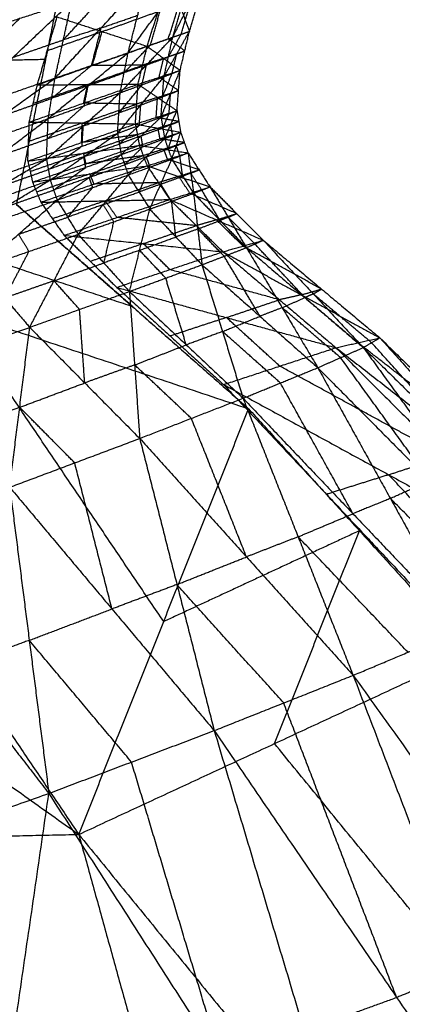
# Model space of a CAD drawing. Header units: millimetres. Extents: x -106 to 110, y -96 to 120.
# Tile 961 of 1020: x 102.13 to 103.32, y 42.53 to 45.59. Entities that reach past the tile are written whole.
import ezdxf

# ---------------------------------------------------------------- set-up
doc = ezdxf.new("R2010")
doc.units = ezdxf.units.MM
doc.header["$MEASUREMENT"] = 0
doc.layers.add('Default', color=7, linetype='Continuous', true_color=0x000000)

msp = doc.modelspace()

# ---------------------------------------------------------------- linework, layer by layer
at = {"layer": 'Default'}
for points in [[(100.1137, 44.9788, 11.5435), (101.2519, 45.938, 11.5239), (102.3901, 46.8972, 11.5043)], [(101.345, 45.0005, 12.2431), (101.8675, 45.9488, 11.8737), (102.3901, 46.8972, 11.5043)], [(101.8249, 45.4596, 12.1498), (102.0862, 45.9338, 11.9651), (102.3475, 46.408, 11.7804)], [(101.972, 45.5438, 13.6211), (102.1693, 45.8456, 13.4813), (102.3667, 46.1474, 13.3415)], [(101.345, 45.0005, 12.2431), (101.8249, 45.4596, 12.1498), (102.3049, 45.9187, 12.0566)], [(102.1232, 45.0161, 12.692), (102.2141, 45.4674, 12.3743), (102.3049, 45.9187, 12.0566)], [(102.6093, 45.537, 13.2148), (102.6693, 45.6578, 13.057), (102.7294, 45.7786, 12.8991)], [(102.661, 45.555, 13.0363), (102.6952, 45.6668, 12.9677), (102.7294, 45.7786, 12.8991)], [(102.4701, 45.4886, 13.3899), (102.5723, 45.6269, 13.2429), (102.6745, 45.7652, 13.0959)], [(102.6093, 45.537, 13.2148), (102.6419, 45.6511, 13.1554), (102.6745, 45.7652, 13.0959)], [(102.2426, 45.4097, 13.5476), (102.3862, 45.5657, 13.4199), (102.5298, 45.7216, 13.2921)], [(102.4701, 45.4886, 13.3899), (102.5, 45.6051, 13.341), (102.5298, 45.7216, 13.2921)], [(102.5295, 45.5087, 12.7098), (102.5635, 45.6168, 12.6287), (102.5976, 45.725, 12.5475)], [(102.5976, 45.725, 12.5475), (102.6293, 45.64, 12.7919), (102.661, 45.555, 13.0363)], [(102.2686, 45.5286, 13.5102), (102.3404, 45.6066, 13.4463), (102.4122, 45.6846, 13.3824)], [(102.6351, 45.546, 13.1256), (102.6522, 45.6019, 13.0913), (102.6693, 45.6578, 13.057)], [(101.9298, 45.3017, 13.673), (102.1122, 45.4746, 13.5729), (102.2946, 45.6475, 13.4727)], [(101.972, 45.5438, 13.6211), (102.1333, 45.5956, 13.5469), (102.2946, 45.6475, 13.4727)], [(102.2426, 45.4097, 13.5476), (102.2686, 45.5286, 13.5102), (102.2946, 45.6475, 13.4727)], [(102.5397, 45.5128, 13.3024), (102.556, 45.5699, 13.2726), (102.5723, 45.6269, 13.2429)], [(102.5952, 45.5318, 12.8731), (102.6123, 45.5859, 12.8325), (102.6293, 45.64, 12.7919)], [(101.9509, 45.4227, 13.6471), (102.0421, 45.5092, 13.597), (102.1333, 45.5956, 13.5469)], [(102.1875, 45.3887, 12.4449), (102.2184, 45.4944, 12.3578), (102.2493, 45.6, 12.2707)], [(102.2493, 45.6, 12.2707), (102.3894, 45.5544, 12.4903), (102.5295, 45.5087, 12.7098)], [(102.3862, 45.5657, 13.4199), (102.4431, 45.5854, 13.3804), (102.5, 45.6051, 13.341)], [(102.3894, 45.5544, 12.4903), (102.4765, 45.5856, 12.5595), (102.5635, 45.6168, 12.6287)], [(102.3862, 45.5657, 13.4199), (102.3274, 45.5472, 13.465), (102.2686, 45.5286, 13.5102)], [(102.3564, 45.4492, 13.4688), (102.3713, 45.5074, 13.4443), (102.3862, 45.5657, 13.4199)], [(102.3894, 45.5544, 12.4903), (102.3039, 45.5244, 12.424), (102.2184, 45.4944, 12.3578)], [(102.3585, 45.4487, 12.5774), (102.3739, 45.5015, 12.5338), (102.3894, 45.5544, 12.4903)], [(102.4451, 45.364, 13.4393), (102.5272, 45.4505, 13.3271), (102.6093, 45.537, 13.2148)], [(102.4701, 45.4886, 13.3899), (102.5397, 45.5128, 13.3024), (102.6093, 45.537, 13.2148)], [(102.5295, 45.5087, 12.7098), (102.5952, 45.5318, 12.8731), (102.661, 45.555, 13.0363)], [(102.5817, 45.4141, 13.2743), (102.6214, 45.4846, 13.1553), (102.661, 45.555, 13.0363)], [(102.5817, 45.4141, 13.2743), (102.5955, 45.4756, 13.2446), (102.6093, 45.537, 13.2148)], [(102.5955, 45.4756, 13.2446), (102.6153, 45.5108, 13.1851), (102.6351, 45.546, 13.1256)], [(102.6093, 45.537, 13.2148), (102.6351, 45.546, 13.1256), (102.661, 45.555, 13.0363)], [(102.632, 45.4339, 13.1042), (102.6465, 45.4944, 13.0703), (102.661, 45.555, 13.0363)], [(102.1122, 45.4746, 13.5729), (102.1904, 45.5016, 13.5415), (102.2686, 45.5286, 13.5102)], [(102.1875, 45.3887, 12.4449), (102.3585, 45.4487, 12.5774), (102.5295, 45.5087, 12.7098)], [(102.4576, 45.4263, 13.4146), (102.4987, 45.4696, 13.3585), (102.5397, 45.5128, 13.3024)], [(102.501, 45.3906, 12.7889), (102.5152, 45.4497, 12.7493), (102.5295, 45.5087, 12.7098)], [(102.5295, 45.5087, 12.7098), (102.5807, 45.4713, 12.907), (102.632, 45.4339, 13.1042)], [(102.6465, 45.4944, 13.0703), (102.6209, 45.5131, 12.9717), (102.5952, 45.5318, 12.8731)], [(102.2213, 45.2836, 13.586), (102.3457, 45.3861, 13.488), (102.4701, 45.4886, 13.3899)], [(102.2426, 45.4097, 13.5476), (102.3564, 45.4492, 13.4688), (102.4701, 45.4886, 13.3899)], [(102.4451, 45.364, 13.4393), (102.4576, 45.4263, 13.4146), (102.4701, 45.4886, 13.3899)], [(102.5807, 45.4713, 12.907), (102.548, 45.4605, 12.8282), (102.5152, 45.4497, 12.7493)], [(102.5272, 45.4505, 13.3271), (102.5613, 45.463, 13.2858), (102.5955, 45.4756, 13.2446)], [(102.5665, 45.4123, 12.9465), (102.5736, 45.4418, 12.9268), (102.5807, 45.4713, 12.907)], [(102.5807, 45.4713, 12.907), (102.6136, 45.4828, 12.9886), (102.6465, 45.4944, 13.0703)], [(102.6214, 45.4846, 13.1553), (102.6084, 45.4801, 13.1999), (102.5955, 45.4756, 13.2446)], [(102.6069, 45.424, 13.1892), (102.6141, 45.4543, 13.1723), (102.6214, 45.4846, 13.1553)], [(102.6214, 45.4846, 13.1553), (102.6339, 45.4895, 13.1128), (102.6465, 45.4944, 13.0703)], [(102.2141, 45.4674, 12.3743), (102.0195, 45.4635, 12.2621), (101.8249, 45.4596, 12.1498)], [(102.232, 45.3466, 13.5668), (102.2942, 45.3979, 13.5178), (102.3564, 45.4492, 13.4688)], [(102.3442, 45.3897, 12.6169), (102.4297, 45.4197, 12.6831), (102.5152, 45.4497, 12.7493)], [(102.5152, 45.4497, 12.7493), (102.4368, 45.4492, 12.6633), (102.3585, 45.4487, 12.5774)], [(102.5272, 45.4505, 13.3271), (102.4924, 45.4384, 13.3708), (102.4576, 45.4263, 13.4146)], [(102.5134, 45.3891, 13.3568), (102.5203, 45.4198, 13.3419), (102.5272, 45.4505, 13.3271)], [(101.9133, 45.1742, 13.7002), (102.078, 45.292, 13.6239), (102.2426, 45.4097, 13.5476)], [(101.9298, 45.3017, 13.673), (102.0862, 45.3557, 13.6103), (102.2426, 45.4097, 13.5476)], [(102.2213, 45.2836, 13.586), (102.232, 45.3466, 13.5668), (102.2426, 45.4097, 13.5476)], [(102.3457, 45.3861, 13.488), (102.4017, 45.4062, 13.4513), (102.4576, 45.4263, 13.4146)], [(102.4374, 45.2379, 13.4787), (102.5095, 45.326, 13.3765), (102.5817, 45.4141, 13.2743)], [(102.4451, 45.364, 13.4393), (102.5134, 45.3891, 13.3568), (102.5817, 45.4141, 13.2743)], [(102.501, 45.3906, 12.7889), (102.5665, 45.4123, 12.9465), (102.632, 45.4339, 13.1042)], [(102.6271, 45.3711, 13.1303), (102.5968, 45.3917, 13.0384), (102.5665, 45.4123, 12.9465)], [(102.5725, 45.2881, 13.3208), (102.6022, 45.361, 13.2125), (102.632, 45.4339, 13.1042)], [(102.5725, 45.2881, 13.3208), (102.5771, 45.3511, 13.2975), (102.5817, 45.4141, 13.2743)], [(102.5771, 45.3511, 13.2975), (102.592, 45.3876, 13.2434), (102.6069, 45.424, 13.1892)], [(102.5817, 45.4141, 13.2743), (102.6069, 45.424, 13.1892), (102.632, 45.4339, 13.1042)], [(102.6223, 45.3083, 13.1563), (102.6271, 45.3711, 13.1303), (102.632, 45.4339, 13.1042)], [(102.1625, 45.2731, 12.5285), (102.3317, 45.3319, 12.6587), (102.501, 45.3906, 12.7889)], [(102.1625, 45.2731, 12.5285), (102.175, 45.3309, 12.4867), (102.1875, 45.3887, 12.4449)], [(102.3442, 45.3897, 12.6169), (102.2596, 45.3603, 12.5518), (102.175, 45.3309, 12.4867)], [(102.1875, 45.3887, 12.4449), (102.3442, 45.3897, 12.6169), (102.501, 45.3906, 12.7889)], [(102.3457, 45.3861, 13.488), (102.2889, 45.3664, 13.5274), (102.232, 45.3466, 13.5668)], [(102.3317, 45.3319, 12.6587), (102.338, 45.3608, 12.6378), (102.3442, 45.3897, 12.6169)], [(102.3332, 45.3238, 13.5127), (102.3395, 45.3549, 13.5003), (102.3457, 45.3861, 13.488)], [(102.4412, 45.3009, 13.459), (102.4773, 45.345, 13.4079), (102.5134, 45.3891, 13.3568)], [(102.4927, 45.2669, 12.8471), (102.4968, 45.3288, 12.818), (102.501, 45.3906, 12.7889)], [(102.501, 45.3906, 12.7889), (102.5616, 45.3495, 12.9726), (102.6223, 45.3083, 13.1563)], [(102.216, 45.1577, 13.6175), (102.3305, 45.2608, 13.5284), (102.4451, 45.364, 13.4393)], [(102.2213, 45.2836, 13.586), (102.3332, 45.3238, 13.5127), (102.4451, 45.364, 13.4393)], [(102.4374, 45.2379, 13.4787), (102.4412, 45.3009, 13.459), (102.4451, 45.364, 13.4393)], [(102.5616, 45.3495, 12.9726), (102.5292, 45.3391, 12.8953), (102.4968, 45.3288, 12.818)], [(102.5095, 45.326, 13.3765), (102.5433, 45.3386, 13.337), (102.5771, 45.3511, 13.2975)], [(102.5575, 45.2876, 13.0017), (102.5595, 45.3185, 12.9871), (102.5616, 45.3495, 12.9726)], [(102.5616, 45.3495, 12.9726), (102.5944, 45.3603, 13.0514), (102.6271, 45.3711, 13.1303)], [(102.6022, 45.361, 13.2125), (102.5897, 45.3561, 13.255), (102.5771, 45.3511, 13.2975)], [(102.5974, 45.2982, 13.2385), (102.5998, 45.3296, 13.2255), (102.6022, 45.361, 13.2125)], [(102.6022, 45.361, 13.2125), (102.6147, 45.366, 13.1714), (102.6271, 45.3711, 13.1303)], [(102.078, 45.292, 13.6239), (102.155, 45.3193, 13.5954), (102.232, 45.3466, 13.5668)], [(102.2187, 45.2206, 13.6017), (102.2759, 45.2722, 13.5572), (102.3332, 45.3238, 13.5127)], [(102.3276, 45.27, 12.6878), (102.4122, 45.2994, 12.7529), (102.4968, 45.3288, 12.818)], [(102.4968, 45.3288, 12.818), (102.4143, 45.3303, 12.7383), (102.3317, 45.3319, 12.6587)], [(102.5095, 45.326, 13.3765), (102.4754, 45.3135, 13.4178), (102.4412, 45.3009, 13.459)], [(102.5049, 45.263, 13.3997), (102.5072, 45.2945, 13.3881), (102.5095, 45.326, 13.3765)], [(102.3305, 45.2608, 13.5284), (102.3859, 45.2809, 13.4937), (102.4412, 45.3009, 13.459)], [(102.4374, 45.2379, 13.4787), (102.5049, 45.263, 13.3997), (102.5725, 45.2881, 13.3208)], [(102.4486, 45.1718, 13.4892), (102.5105, 45.23, 13.405), (102.5725, 45.2881, 13.3208)], [(102.4927, 45.2669, 12.8471), (102.5575, 45.2876, 13.0017), (102.6223, 45.3083, 13.1563)], [(102.628, 45.2748, 13.1624), (102.5927, 45.2812, 13.082), (102.5575, 45.2876, 13.0017)], [(102.5725, 45.2881, 13.3208), (102.5974, 45.2982, 13.2385), (102.6223, 45.3083, 13.1563)], [(102.5725, 45.2881, 13.3208), (102.5781, 45.2547, 13.3265), (102.5837, 45.2214, 13.3323)], [(102.5781, 45.2547, 13.3265), (102.5877, 45.2765, 13.2825), (102.5974, 45.2982, 13.2385)], [(102.5837, 45.2214, 13.3323), (102.603, 45.2648, 13.2443), (102.6223, 45.3083, 13.1563)], [(102.6223, 45.3083, 13.1563), (102.628, 45.2748, 13.1624), (102.6337, 45.2413, 13.1685)], [(101.911, 45.049, 13.7232), (102.0662, 45.1663, 13.6546), (102.2213, 45.2836, 13.586)], [(101.9133, 45.1742, 13.7002), (102.0673, 45.2289, 13.6431), (102.2213, 45.2836, 13.586)], [(102.158, 45.1516, 12.5873), (102.1602, 45.2124, 12.5579), (102.1625, 45.2731, 12.5285)], [(102.158, 45.1516, 12.5873), (102.3253, 45.2093, 12.7172), (102.4927, 45.2669, 12.8471)], [(102.3276, 45.27, 12.6878), (102.2439, 45.2412, 12.6228), (102.1602, 45.2124, 12.5579)], [(102.1625, 45.2731, 12.5285), (102.3276, 45.27, 12.6878), (102.4927, 45.2669, 12.8471)], [(102.216, 45.1577, 13.6175), (102.2187, 45.2206, 13.6017), (102.2213, 45.2836, 13.586)], [(102.3305, 45.2608, 13.5284), (102.2746, 45.2407, 13.5651), (102.2187, 45.2206, 13.6017)], [(102.3253, 45.2093, 12.7172), (102.3264, 45.2396, 12.7025), (102.3276, 45.27, 12.6878)], [(102.3267, 45.1978, 13.5481), (102.3286, 45.2293, 13.5382), (102.3305, 45.2608, 13.5284)], [(102.443, 45.2048, 13.4839), (102.474, 45.2339, 13.4418), (102.5049, 45.263, 13.3997)], [(102.4927, 45.2669, 12.8471), (102.499, 45.2337, 12.8528), (102.5053, 45.2004, 12.8586)], [(102.4927, 45.2669, 12.8471), (102.5632, 45.2541, 13.0078), (102.6337, 45.2413, 13.1685)], [(102.5632, 45.2541, 13.0078), (102.5956, 45.2645, 13.0851), (102.628, 45.2748, 13.1624)], [(102.603, 45.2648, 13.2443), (102.5905, 45.2598, 13.2854), (102.5781, 45.2547, 13.3265)], [(102.603, 45.2648, 13.2443), (102.6155, 45.2698, 13.2034), (102.628, 45.2748, 13.1624)], [(102.6087, 45.2314, 13.2504), (102.6058, 45.2481, 13.2474), (102.603, 45.2648, 13.2443)], [(102.216, 45.1577, 13.6175), (102.3267, 45.1978, 13.5481), (102.4374, 45.2379, 13.4787)], [(102.2274, 45.0926, 13.6263), (102.3324, 45.1652, 13.5525), (102.4374, 45.2379, 13.4787)], [(102.499, 45.2337, 12.8528), (102.4122, 45.2215, 12.785), (102.3253, 45.2093, 12.7172)], [(102.3317, 45.176, 12.723), (102.4153, 45.2049, 12.7879), (102.499, 45.2337, 12.8528)], [(102.4374, 45.2379, 13.4787), (102.443, 45.2048, 13.4839), (102.4486, 45.1718, 13.4892)], [(102.5105, 45.23, 13.405), (102.4768, 45.2174, 13.4445), (102.443, 45.2048, 13.4839)], [(102.5632, 45.2541, 13.0078), (102.5311, 45.2439, 12.9303), (102.499, 45.2337, 12.8528)], [(102.5053, 45.2004, 12.8586), (102.5695, 45.2209, 13.0135), (102.6337, 45.2413, 13.1685)], [(102.5105, 45.23, 13.405), (102.5443, 45.2424, 13.3657), (102.5781, 45.2547, 13.3265)], [(102.5161, 45.1966, 13.4107), (102.5133, 45.2133, 13.4078), (102.5105, 45.23, 13.405)], [(102.5695, 45.2209, 13.0135), (102.5663, 45.2375, 13.0106), (102.5632, 45.2541, 13.0078)], [(102.5837, 45.2214, 13.3323), (102.6087, 45.2314, 13.2504), (102.6337, 45.2413, 13.1685)], [(102.5949, 45.1895, 13.333), (102.6018, 45.2104, 13.2917), (102.6087, 45.2314, 13.2504)], [(102.6061, 45.1576, 13.3336), (102.6199, 45.1994, 13.251), (102.6337, 45.2413, 13.1685)], [(102.6337, 45.2413, 13.1685), (102.6451, 45.2093, 13.1686), (102.6565, 45.1772, 13.1687)], [(102.0662, 45.1663, 13.6546), (102.1424, 45.1934, 13.6282), (102.2187, 45.2206, 13.6017)], [(102.158, 45.1516, 12.5873), (102.3317, 45.176, 12.723), (102.5053, 45.2004, 12.8586)], [(102.1726, 45.0864, 12.5964), (102.339, 45.1434, 12.7275), (102.5053, 45.2004, 12.8586)], [(102.2217, 45.1251, 13.6219), (102.2742, 45.1614, 13.585), (102.3267, 45.1978, 13.5481)], [(102.3324, 45.1652, 13.5525), (102.3877, 45.185, 13.5182), (102.443, 45.2048, 13.4839)], [(102.4486, 45.1718, 13.4892), (102.5161, 45.1966, 13.4107), (102.5837, 45.2214, 13.3323)], [(102.4596, 45.1402, 13.4902), (102.4879, 45.1684, 13.4505), (102.5161, 45.1966, 13.4107)], [(102.4706, 45.1086, 13.4912), (102.5271, 45.165, 13.4118), (102.5837, 45.2214, 13.3323)], [(102.5053, 45.2004, 12.8586), (102.5174, 45.1686, 12.8572), (102.5294, 45.1367, 12.8557)], [(102.5053, 45.2004, 12.8586), (102.5809, 45.1888, 13.0136), (102.6565, 45.1772, 13.1687)], [(102.6451, 45.2093, 13.1686), (102.6073, 45.2151, 13.0911), (102.5695, 45.2209, 13.0135)], [(102.5809, 45.1888, 13.0136), (102.613, 45.199, 13.0911), (102.6451, 45.2093, 13.1686)], [(102.5837, 45.2214, 13.3323), (102.5949, 45.1895, 13.333), (102.6061, 45.1576, 13.3336)], [(102.6199, 45.1994, 13.251), (102.6074, 45.1945, 13.292), (102.5949, 45.1895, 13.333)], [(102.6199, 45.1994, 13.251), (102.6325, 45.2044, 13.2098), (102.6451, 45.2093, 13.1686)], [(102.6313, 45.1674, 13.2512), (102.6256, 45.1834, 13.2511), (102.6199, 45.1994, 13.251)], [(102.3317, 45.176, 12.723), (102.2485, 45.1475, 12.6574), (102.1653, 45.119, 12.5919)], [(102.3324, 45.1652, 13.5525), (102.2771, 45.1452, 13.5872), (102.2217, 45.1251, 13.6219)], [(102.2274, 45.0926, 13.6263), (102.338, 45.1322, 13.5577), (102.4486, 45.1718, 13.4892)], [(102.2492, 45.0303, 13.6288), (102.3489, 45.101, 13.559), (102.4486, 45.1718, 13.4892)], [(102.339, 45.1434, 12.7275), (102.3353, 45.1597, 12.7252), (102.3317, 45.176, 12.723)], [(102.338, 45.1322, 13.5577), (102.3352, 45.1487, 13.5551), (102.3324, 45.1652, 13.5525)], [(102.5174, 45.1686, 12.8572), (102.4282, 45.156, 12.7923), (102.339, 45.1434, 12.7275)], [(102.351, 45.1116, 12.7261), (102.4342, 45.1401, 12.7916), (102.5174, 45.1686, 12.8572)], [(102.4486, 45.1718, 13.4892), (102.4596, 45.1402, 13.4902), (102.4706, 45.1086, 13.4912)], [(102.5271, 45.165, 13.4118), (102.4934, 45.1526, 13.451), (102.4596, 45.1402, 13.4902)], [(102.5809, 45.1888, 13.0136), (102.5492, 45.1787, 12.9354), (102.5174, 45.1686, 12.8572)], [(102.5271, 45.165, 13.4118), (102.561, 45.1772, 13.3724), (102.5949, 45.1895, 13.333)], [(102.5383, 45.1331, 13.4124), (102.5327, 45.149, 13.4121), (102.5271, 45.165, 13.4118)], [(102.5294, 45.1367, 12.8557), (102.593, 45.157, 13.0122), (102.6565, 45.1772, 13.1687)], [(102.593, 45.157, 13.0122), (102.587, 45.1729, 13.0129), (102.5809, 45.1888, 13.0136)], [(102.6061, 45.1576, 13.3336), (102.6313, 45.1674, 13.2512), (102.6565, 45.1772, 13.1687)], [(102.64, 45.1045, 13.3217), (102.6356, 45.1359, 13.2864), (102.6313, 45.1674, 13.2512)], [(102.6565, 45.1772, 13.1687), (102.6652, 45.1143, 13.2392), (102.6739, 45.0514, 13.3098)], [(102.6565, 45.1772, 13.1687), (102.6909, 45.1243, 13.1539), (102.7252, 45.0714, 13.139)], [(101.911, 45.049, 13.7232), (102.0635, 45.1033, 13.6704), (102.216, 45.1577, 13.6175)], [(101.923, 44.9851, 13.7303), (102.0695, 45.0714, 13.6739), (102.216, 45.1577, 13.6175)], [(102.158, 45.1516, 12.5873), (102.1653, 45.119, 12.5919), (102.1726, 45.0864, 12.5964)], [(102.1726, 45.0864, 12.5964), (102.351, 45.1116, 12.7261), (102.5294, 45.1367, 12.8557)], [(102.1985, 45.0238, 12.5896), (102.364, 45.0803, 12.7226), (102.5294, 45.1367, 12.8557)], [(102.216, 45.1577, 13.6175), (102.2217, 45.1251, 13.6219), (102.2274, 45.0926, 13.6263)], [(102.3489, 45.101, 13.559), (102.4042, 45.1206, 13.5246), (102.4596, 45.1402, 13.4902)], [(102.4706, 45.1086, 13.4912), (102.5383, 45.1331, 13.4124), (102.6061, 45.1576, 13.3336)], [(102.5294, 45.1367, 12.8557), (102.5646, 45.0844, 12.8354), (102.5999, 45.0321, 12.815)], [(102.5294, 45.1367, 12.8557), (102.6273, 45.1041, 12.9974), (102.7252, 45.0714, 13.139)], [(102.5374, 45.0022, 13.4733), (102.5717, 45.0799, 13.4034), (102.6061, 45.1576, 13.3336)], [(102.6909, 45.1243, 13.1539), (102.6419, 45.1406, 13.083), (102.593, 45.157, 13.0122)], [(102.6061, 45.1576, 13.3336), (102.64, 45.1045, 13.3217), (102.6739, 45.0514, 13.3098)], [(102.0695, 45.0714, 13.6739), (102.1456, 45.0982, 13.6479), (102.2217, 45.1251, 13.6219)], [(102.351, 45.1116, 12.7261), (102.2683, 45.0834, 12.6595), (102.1856, 45.0551, 12.593)], [(102.2383, 45.0614, 13.6276), (102.2882, 45.0968, 13.5927), (102.338, 45.1322, 13.5577)], [(102.2492, 45.0303, 13.6288), (102.3599, 45.0694, 13.56), (102.4706, 45.1086, 13.4912)], [(102.3146, 44.9238, 13.6166), (102.3926, 45.0162, 13.5539), (102.4706, 45.1086, 13.4912)], [(102.364, 45.0803, 12.7226), (102.3575, 45.0959, 12.7244), (102.351, 45.1116, 12.7261)], [(102.4706, 45.1086, 13.4912), (102.504, 45.0554, 13.4822), (102.5374, 45.0022, 13.4733)], [(102.504, 45.0554, 13.4822), (102.5212, 45.0943, 13.4473), (102.5383, 45.1331, 13.4124)], [(102.6273, 45.1041, 12.9974), (102.596, 45.0942, 12.9164), (102.5646, 45.0844, 12.8354)], [(102.5717, 45.0799, 13.4034), (102.6058, 45.0922, 13.3626), (102.64, 45.1045, 13.3217)], [(102.6273, 45.1041, 12.9974), (102.6591, 45.1142, 13.0756), (102.6909, 45.1243, 13.1539)], [(102.6625, 45.0517, 12.977), (102.6449, 45.0779, 12.9872), (102.6273, 45.1041, 12.9974)], [(102.6652, 45.1143, 13.2392), (102.6526, 45.1094, 13.2805), (102.64, 45.1045, 13.3217)], [(102.6652, 45.1143, 13.2392), (102.678, 45.1193, 13.1965), (102.6909, 45.1243, 13.1539)], [(102.6995, 45.0614, 13.2244), (102.6824, 45.0879, 13.2318), (102.6652, 45.1143, 13.2392)], [(101.923, 44.9851, 13.7303), (102.0752, 45.0388, 13.6783), (102.2274, 45.0926, 13.6263)], [(101.9445, 44.9239, 13.7329), (102.086, 45.0082, 13.6796), (102.2274, 45.0926, 13.6263)], [(102.1726, 45.0864, 12.5964), (102.1856, 45.0551, 12.593), (102.1985, 45.0238, 12.5896)], [(102.2274, 45.0926, 13.6263), (102.2383, 45.0614, 13.6276), (102.2492, 45.0303, 13.6288)], [(102.3489, 45.101, 13.559), (102.2936, 45.0812, 13.5933), (102.2383, 45.0614, 13.6276)], [(102.3599, 45.0694, 13.56), (102.3544, 45.0852, 13.5595), (102.3489, 45.101, 13.559)], [(102.5646, 45.0844, 12.8354), (102.4643, 45.0824, 12.779), (102.364, 45.0803, 12.7226)], [(102.3992, 45.028, 12.7023), (102.4819, 45.0562, 12.7688), (102.5646, 45.0844, 12.8354)], [(102.5717, 45.0799, 13.4034), (102.5378, 45.0677, 13.4428), (102.504, 45.0554, 13.4822)], [(102.6056, 45.0268, 13.3915), (102.5887, 45.0534, 13.3975), (102.5717, 45.0799, 13.4034)], [(102.086, 45.0082, 13.6796), (102.1621, 45.0348, 13.6536), (102.2383, 45.0614, 13.6276)], [(102.2819, 44.977, 13.6227), (102.3209, 45.0232, 13.5914), (102.3599, 45.0694, 13.56)], [(102.3926, 45.0162, 13.5539), (102.4483, 45.0358, 13.5181), (102.504, 45.0554, 13.4822)], [(102.5374, 45.0022, 13.4733), (102.6056, 45.0268, 13.3915), (102.6739, 45.0514, 13.3098)], [(102.5999, 45.0321, 12.815), (102.6625, 45.0517, 12.977), (102.7252, 45.0714, 13.139)], [(102.808, 44.9884, 13.087), (102.7353, 45.0201, 13.032), (102.6625, 45.0517, 12.977)], [(102.6739, 45.0514, 13.3098), (102.6995, 45.0614, 13.2244), (102.7252, 45.0714, 13.139)], [(102.6739, 45.0514, 13.3098), (102.687, 44.9403, 13.3563), (102.7001, 44.8292, 13.4028)], [(102.6739, 45.0514, 13.3098), (102.7561, 44.9669, 13.2658), (102.8384, 44.8823, 13.2218)], [(102.7561, 44.9669, 13.2658), (102.7278, 45.0141, 13.2451), (102.6995, 45.0614, 13.2244)], [(102.7252, 45.0714, 13.139), (102.7818, 44.9769, 13.1804), (102.8384, 44.8823, 13.2218)], [(102.7252, 45.0714, 13.139), (102.808, 44.9884, 13.087), (102.8908, 44.9054, 13.0351)], [(101.9445, 44.9239, 13.7329), (102.0968, 44.9771, 13.6809), (102.2492, 45.0303, 13.6288)], [(102.0083, 44.8174, 13.726), (102.1288, 44.9239, 13.6774), (102.2492, 45.0303, 13.6288)], [(102.123, 45.0161, 12.6919), (102.4841, 44.6987, 12.3521), (102.8452, 44.3814, 12.0124)], [(102.4842, 44.6987, 12.3522), (102.3036, 44.8574, 12.5221), (102.1231, 45.0161, 12.692)], [(102.1232, 45.0161, 12.692), (102.4842, 44.6987, 12.3522), (102.8452, 44.3814, 12.0124)], [(102.4844, 44.6988, 12.352), (102.3039, 44.8575, 12.5219), (102.1234, 45.0161, 12.6918)], [(102.1236, 45.0162, 12.6915), (102.4844, 44.6988, 12.352), (102.8452, 44.3814, 12.0124)], [(102.1985, 45.0238, 12.5896), (102.3992, 45.028, 12.7023), (102.5999, 45.0321, 12.815)], [(102.1985, 45.0238, 12.5896), (102.2347, 44.9722, 12.5642), (102.2709, 44.9205, 12.5388)], [(102.3992, 45.028, 12.7023), (102.3169, 45.0001, 12.6332), (102.2347, 44.9722, 12.5642)], [(102.2492, 45.0303, 13.6288), (102.2819, 44.977, 13.6227), (102.3146, 44.9238, 13.6166)], [(102.2709, 44.9205, 12.5388), (102.4354, 44.9763, 12.6769), (102.5999, 45.0321, 12.815)], [(102.3926, 45.0162, 13.5539), (102.3373, 44.9966, 13.5883), (102.2819, 44.977, 13.6227)], [(102.426, 44.963, 13.5449), (102.4093, 44.9896, 13.5494), (102.3926, 45.0162, 13.5539)], [(102.4354, 44.9763, 12.6769), (102.4173, 45.0021, 12.6896), (102.3992, 45.028, 12.7023)], [(102.5999, 45.0321, 12.815), (102.6825, 44.9508, 12.7505), (102.7652, 44.8696, 12.686)], [(102.5999, 45.0321, 12.815), (102.7453, 44.9687, 12.9251), (102.8908, 44.9054, 13.0351)], [(102.6187, 44.9157, 13.438), (102.6122, 44.9713, 13.4148), (102.6056, 45.0268, 13.3915)], [(101.0094, 44.9933, 12.051), (101.663, 44.0255, 11.1017), (102.3165, 43.0576, 10.1525)], [(101.0094, 44.9933, 12.051), (101.9273, 44.6873, 12.0317), (102.8452, 44.3814, 12.0124)], [(102.4841, 44.6987, 12.3521), (102.0251, 44.8517, 12.3618), (101.5662, 45.0047, 12.3714)], [(102.3146, 44.9238, 13.6166), (102.426, 44.963, 13.5449), (102.5374, 45.0022, 13.4733)], [(102.4743, 44.7461, 13.5643), (102.5058, 44.8742, 13.5188), (102.5374, 45.0022, 13.4733)], [(102.5374, 45.0022, 13.4733), (102.6187, 44.9157, 13.438), (102.7001, 44.8292, 13.4028)], [(102.7453, 44.9687, 12.9251), (102.7766, 44.9786, 13.0061), (102.808, 44.9884, 13.087)], [(102.7818, 44.9769, 13.1804), (102.7949, 44.9826, 13.1337), (102.808, 44.9884, 13.087)], [(99.6275, 44.9679, 11.2711), (100.972, 44.0128, 10.7118), (102.3165, 43.0576, 10.1525)], [(102.1288, 44.9239, 13.6774), (102.2053, 44.9504, 13.65), (102.2819, 44.977, 13.6227)], [(102.3945, 44.835, 13.5904), (102.4102, 44.899, 13.5677), (102.426, 44.963, 13.5449)], [(102.6825, 44.9508, 12.7505), (102.559, 44.9636, 12.7137), (102.4354, 44.9763, 12.6769)], [(102.518, 44.8951, 12.6124), (102.6003, 44.923, 12.6815), (102.6825, 44.9508, 12.7505)], [(102.7453, 44.9687, 12.9251), (102.7139, 44.9598, 12.8378), (102.6825, 44.9508, 12.7505)], [(102.687, 44.9403, 13.3563), (102.7215, 44.9536, 13.311), (102.7561, 44.9669, 13.2658)], [(102.828, 44.8875, 12.8605), (102.7866, 44.9281, 12.8928), (102.7453, 44.9687, 12.9251)], [(102.7818, 44.9769, 13.1804), (102.769, 44.9719, 13.2231), (102.7561, 44.9669, 13.2658)], [(102.8646, 44.8939, 13.1284), (102.8232, 44.9354, 13.1544), (102.7818, 44.9769, 13.1804)], [(102.0083, 44.8174, 13.726), (102.1615, 44.8706, 13.6713), (102.3146, 44.9238, 13.6166)], [(102.1615, 44.8706, 13.6713), (102.1451, 44.8972, 13.6743), (102.1288, 44.9239, 13.6774)], [(102.1637, 44.6346, 13.6915), (102.2392, 44.7792, 13.654), (102.3146, 44.9238, 13.6166)], [(102.2709, 44.9205, 12.5388), (102.3528, 44.8397, 12.4658), (102.4346, 44.7588, 12.3928)], [(102.2709, 44.9205, 12.5388), (102.518, 44.8951, 12.6124), (102.7652, 44.8696, 12.686)], [(102.3146, 44.9238, 13.6166), (102.3945, 44.835, 13.5904), (102.4743, 44.7461, 13.5643)], [(102.687, 44.9403, 13.3563), (102.6528, 44.928, 13.3972), (102.6187, 44.9157, 13.438)], [(102.7692, 44.8557, 13.3123), (102.7281, 44.898, 13.3343), (102.687, 44.9403, 13.3563)], [(102.518, 44.8951, 12.6124), (102.4354, 44.8674, 12.5391), (102.3528, 44.8397, 12.4658)], [(102.5058, 44.8742, 13.5188), (102.5623, 44.8949, 13.4784), (102.6187, 44.9157, 13.438)], [(102.5999, 44.8142, 12.5394), (102.559, 44.8546, 12.5759), (102.518, 44.8951, 12.6124)], [(102.7652, 44.8696, 12.686), (102.828, 44.8875, 12.8605), (102.8908, 44.9054, 13.0351)], [(102.8384, 44.8823, 13.2218), (102.8646, 44.8939, 13.1284), (102.8908, 44.9054, 13.0351)], [(103.0203, 44.7271, 13.1108), (102.9425, 44.8105, 13.1196), (102.8646, 44.8939, 13.1284)], [(102.8908, 44.9054, 13.0351), (103.0465, 44.7386, 13.0174), (103.2022, 44.5718, 12.9998)], [(102.8908, 44.9054, 13.0351), (103.0723, 44.7536, 12.908), (103.2538, 44.6019, 12.7809)], [(102.086, 44.726, 13.7087), (102.1238, 44.7983, 13.69), (102.1615, 44.8706, 13.6713)], [(102.5058, 44.8742, 13.5188), (102.4501, 44.8546, 13.5546), (102.3945, 44.835, 13.5904)], [(102.4346, 44.7588, 12.3928), (102.5999, 44.8142, 12.5394), (102.7652, 44.8696, 12.686)], [(102.5872, 44.7876, 13.4835), (102.5465, 44.8309, 13.5012), (102.5058, 44.8742, 13.5188)], [(102.7001, 44.8292, 13.4028), (102.7692, 44.8557, 13.3123), (102.8384, 44.8823, 13.2218)], [(102.7652, 44.8696, 12.686), (102.9412, 44.7204, 12.5384), (103.1172, 44.5713, 12.3908)], [(102.7652, 44.8696, 12.686), (103.0095, 44.7357, 12.7335), (103.2538, 44.6019, 12.7809)], [(103.0723, 44.7536, 12.908), (102.9501, 44.8206, 12.8843), (102.828, 44.8875, 12.8605)], [(102.8384, 44.8823, 13.2218), (102.9496, 44.6957, 13.2204), (103.0607, 44.509, 13.219)], [(102.8384, 44.8823, 13.2218), (103.0203, 44.7271, 13.1108), (103.2022, 44.5718, 12.9998)], [(102.2392, 44.7792, 13.654), (102.3168, 44.8071, 13.6222), (102.3945, 44.835, 13.5904)], [(102.4743, 44.7461, 13.5643), (102.5872, 44.7876, 13.4835), (102.7001, 44.8292, 13.4028)], [(102.7001, 44.8292, 13.4028), (102.764, 44.6216, 13.4126), (102.8279, 44.4141, 13.4224)], [(102.7001, 44.8292, 13.4028), (102.8804, 44.6691, 13.3109), (103.0607, 44.509, 13.219)], [(102.8804, 44.6691, 13.3109), (102.8248, 44.7624, 13.3116), (102.7692, 44.8557, 13.3123)], [(102.0083, 44.8174, 13.726), (102.086, 44.726, 13.7087), (102.1637, 44.6346, 13.6915)], [(102.9412, 44.7204, 12.5384), (102.7705, 44.7673, 12.5389), (102.5999, 44.8142, 12.5394)], [(102.2392, 44.7792, 13.654), (102.1626, 44.7526, 13.6814), (102.086, 44.726, 13.7087)], [(102.319, 44.6903, 13.6279), (102.2791, 44.7348, 13.641), (102.2392, 44.7792, 13.654)], [(102.6511, 44.5801, 13.4933), (102.6191, 44.6839, 13.4884), (102.5872, 44.7876, 13.4835)], [(102.1637, 44.6346, 13.6915), (102.319, 44.6903, 13.6279), (102.4743, 44.7461, 13.5643)], [(102.4346, 44.7588, 12.3928), (102.601, 44.6077, 12.2379), (102.7674, 44.4567, 12.083)], [(102.4346, 44.7588, 12.3928), (102.7759, 44.665, 12.3918), (103.1172, 44.5713, 12.3908)], [(102.4743, 44.7461, 13.5643), (102.4903, 44.5176, 13.5783), (102.5063, 44.289, 13.5924)], [(102.4743, 44.7461, 13.5643), (102.6511, 44.5801, 13.4933), (102.8279, 44.4141, 13.4224)], [(103.0095, 44.7357, 12.7335), (103.0409, 44.7447, 12.8207), (103.0723, 44.7536, 12.908)], [(103.0465, 44.7386, 13.0174), (103.0334, 44.7328, 13.0641), (103.0203, 44.7271, 13.1108)], [(103.0465, 44.7386, 13.0174), (103.0594, 44.7461, 12.9627), (103.0723, 44.7536, 12.908)], [(103.228, 44.5868, 12.8904), (103.1372, 44.6627, 12.9539), (103.0465, 44.7386, 13.0174)], [(102.7759, 44.665, 12.3918), (102.8585, 44.6927, 12.4651), (102.9412, 44.7204, 12.5384)], [(103.0095, 44.7357, 12.7335), (102.9753, 44.7281, 12.6359), (102.9412, 44.7204, 12.5384)], [(102.9496, 44.6957, 13.2204), (102.985, 44.7114, 13.1656), (103.0203, 44.7271, 13.1108)], [(103.1855, 44.5866, 12.5858), (103.0975, 44.6612, 12.6597), (103.0095, 44.7357, 12.7335)], [(102.5808, 43.7195, 11.0825), (102.2541, 44.2034, 11.5571), (101.9273, 44.6873, 12.0317)], [(102.335, 44.4618, 13.642), (102.327, 44.5761, 13.6349), (102.319, 44.6903, 13.6279)], [(102.4841, 44.6987, 12.3521), (102.4841, 44.6987, 12.3522), (102.4842, 44.6987, 12.3522)], [(102.4842, 44.6987, 12.3522), (102.4843, 44.6987, 12.3521), (102.4844, 44.6988, 12.352)], [(102.9496, 44.6957, 13.2204), (102.915, 44.6824, 13.2656), (102.8804, 44.6691, 13.3109)], [(103.1315, 44.5404, 13.1094), (103.0405, 44.618, 13.1649), (102.9496, 44.6957, 13.2204)], [(102.7759, 44.665, 12.3918), (102.6884, 44.6364, 12.3149), (102.601, 44.6077, 12.2379)], [(102.764, 44.6216, 13.4126), (102.8222, 44.6454, 13.3617), (102.8804, 44.6691, 13.3109)], [(102.9423, 44.514, 12.2369), (102.8591, 44.5895, 12.3143), (102.7759, 44.665, 12.3918)], [(101.7738, 44.4971, 13.7699), (101.9687, 44.5658, 13.7307), (102.1637, 44.6346, 13.6915)], [(102.1015, 44.1372, 13.7115), (102.1326, 44.3859, 13.7015), (102.1637, 44.6346, 13.6915)], [(102.1637, 44.6346, 13.6915), (102.335, 44.4618, 13.642), (102.5063, 44.289, 13.5924)], [(102.764, 44.6216, 13.4126), (102.7076, 44.6008, 13.453), (102.6511, 44.5801, 13.4933)], [(102.9443, 44.4615, 13.3207), (102.8542, 44.5416, 13.3666), (102.764, 44.6216, 13.4126)], [(103.1172, 44.5713, 12.3908), (103.1855, 44.5866, 12.5858), (103.2538, 44.6019, 12.7809)], [(103.6036, 44.2615, 12.5546), (103.3946, 44.424, 12.5702), (103.1855, 44.5866, 12.5858)], [(103.2022, 44.5718, 12.9998), (103.228, 44.5868, 12.8904), (103.2538, 44.6019, 12.7809)], [(103.5531, 44.227, 12.8033), (103.3905, 44.4069, 12.8468), (103.228, 44.5868, 12.8904)], [(103.2538, 44.6019, 12.7809), (103.5789, 44.2421, 12.6938), (103.9039, 43.8822, 12.6067)], [(103.2538, 44.6019, 12.7809), (103.6036, 44.2615, 12.5546), (103.9535, 43.921, 12.3282)], [(102.4903, 44.5176, 13.5783), (102.5707, 44.5488, 13.5358), (102.6511, 44.5801, 13.4933)], [(102.7674, 44.4567, 12.083), (102.9423, 44.514, 12.2369), (103.1172, 44.5713, 12.3908)], [(103.0607, 44.509, 13.219), (103.1315, 44.5404, 13.1094), (103.2022, 44.5718, 12.9998)], [(103.1172, 44.5713, 12.3908), (103.4561, 44.2335, 12.1255), (103.795, 43.8958, 11.8602)], [(103.1172, 44.5713, 12.3908), (103.5353, 44.2462, 12.3595), (103.9535, 43.921, 12.3282)], [(103.2022, 44.5718, 12.9998), (103.4799, 44.1893, 12.9481), (103.7575, 43.8068, 12.8963)], [(103.2022, 44.5718, 12.9998), (103.5531, 44.227, 12.8033), (103.9039, 43.8822, 12.6067)], [(103.4091, 44.1579, 13.0576), (103.2703, 44.3492, 13.0835), (103.1315, 44.5404, 13.1094)], [(102.4903, 44.5176, 13.5783), (102.4126, 44.4897, 13.6102), (102.335, 44.4618, 13.642)], [(102.6671, 44.3516, 13.5074), (102.5787, 44.4346, 13.5429), (102.4903, 44.5176, 13.5783)], [(102.8279, 44.4141, 13.4224), (102.9443, 44.4615, 13.3207), (103.0607, 44.509, 13.219)], [(103.4561, 44.2335, 12.1255), (103.1992, 44.3738, 12.1812), (102.9423, 44.514, 12.2369)], [(103.0607, 44.509, 13.219), (103.2865, 44.1025, 13.1978), (103.5124, 43.6959, 13.1766)], [(103.0607, 44.509, 13.219), (103.4091, 44.1579, 13.0576), (103.7575, 43.8068, 12.8963)], [(102.1326, 44.3859, 13.7015), (102.2338, 44.4238, 13.6717), (102.335, 44.4618, 13.642)], [(103.1702, 44.055, 13.2995), (103.0572, 44.2583, 13.3101), (102.9443, 44.4615, 13.3207)], [(102.7674, 44.4567, 12.083), (103.0878, 44.1154, 11.803), (103.4082, 43.7741, 11.5229)], [(102.7674, 44.4567, 12.083), (103.2812, 44.1762, 11.9716), (103.795, 43.8958, 11.8602)], [(102.5063, 44.289, 13.5924), (102.6671, 44.3516, 13.5074), (102.8279, 44.4141, 13.4224)], [(102.8279, 44.4141, 13.4224), (102.9993, 43.9832, 13.4235), (103.1707, 43.5524, 13.4246)], [(102.8279, 44.4141, 13.4224), (103.1702, 44.055, 13.2995), (103.5124, 43.6959, 13.1766)], [(102.1326, 44.3859, 13.7015), (102.0351, 44.3515, 13.7211), (101.9376, 44.3172, 13.7407)], [(102.3039, 44.2131, 13.6519), (102.2182, 44.2995, 13.6767), (102.1326, 44.3859, 13.7015)], [(102.3165, 43.0576, 10.1525), (102.5808, 43.7195, 11.0825), (102.8452, 44.3814, 12.0124)], [(102.8452, 44.3814, 12.0124), (103.1902, 44.002, 11.7149), (103.5353, 43.6226, 11.4173)], [(102.8385, 43.9207, 13.5085), (102.7528, 44.1361, 13.508), (102.6671, 44.3516, 13.5074)], [(102.1015, 44.1372, 13.7115), (102.3039, 44.2131, 13.6519), (102.5063, 44.289, 13.5924)], [(102.5063, 44.289, 13.5924), (102.6222, 43.8348, 13.6049), (102.7381, 43.3805, 13.6174)], [(102.5063, 44.289, 13.5924), (102.8385, 43.9207, 13.5085), (103.1707, 43.5524, 13.4246)], [(103.2812, 44.1762, 11.9716), (103.3686, 44.2049, 12.0486), (103.4561, 44.2335, 12.1255)], [(102.4198, 43.7588, 13.6644), (102.3618, 43.986, 13.6582), (102.3039, 44.2131, 13.6519)], [(103.2812, 44.1762, 11.9716), (103.1845, 44.1458, 11.8873), (103.0878, 44.1154, 11.803)], [(103.6016, 43.8349, 11.6916), (103.4414, 44.0056, 11.8316), (103.2812, 44.1762, 11.9716)], [(103.2865, 44.1025, 13.1978), (103.3478, 44.1302, 13.1277), (103.4091, 44.1579, 13.0576)], [(102.1015, 44.1372, 13.7115), (102.1624, 43.6612, 13.7225), (102.2233, 43.1852, 13.7336)], [(102.1015, 44.1372, 13.7115), (102.4198, 43.7588, 13.6644), (102.7381, 43.3805, 13.6174)], [(103.2865, 44.1025, 13.1978), (103.2283, 44.0787, 13.2486), (103.1702, 44.055, 13.2995)], [(103.635, 43.7514, 13.0364), (103.4607, 43.9269, 13.1171), (103.2865, 44.1025, 13.1978)], [(102.9993, 43.9832, 13.4235), (103.0847, 44.0191, 13.3615), (103.1702, 44.055, 13.2995)], [(103.1902, 44.002, 11.7149), (102.8855, 43.8607, 11.3987), (102.5808, 43.7195, 11.0825)], [(102.9259, 43.3401, 10.7849), (103.0581, 43.6711, 11.2499), (103.1902, 44.002, 11.7149)], [(102.9993, 43.9832, 13.4235), (102.9189, 43.952, 13.466), (102.8385, 43.9207, 13.5085)], [(103.3415, 43.6241, 13.3006), (103.1704, 43.8037, 13.362), (102.9993, 43.9832, 13.4235)], [(101.6217, 43.9626, 13.7638), (101.9225, 43.5739, 13.7487), (102.2233, 43.1852, 13.7336)], [(102.6222, 43.8348, 13.6049), (102.7304, 43.8777, 13.5567), (102.8385, 43.9207, 13.5085)], [(102.6222, 43.8348, 13.6049), (102.521, 43.7968, 13.6346), (102.4198, 43.7588, 13.6644)], [(102.9544, 43.4664, 13.521), (102.7883, 43.6506, 13.5629), (102.6222, 43.8348, 13.6049)], [(102.1624, 43.6612, 13.7225), (102.2911, 43.71, 13.6935), (102.4198, 43.7588, 13.6644)], [(103.1707, 43.5524, 13.4246), (103.3415, 43.6241, 13.3006), (103.5124, 43.6959, 13.1766)], [(102.1624, 43.6612, 13.7225), (102.0424, 43.6175, 13.7356), (101.9225, 43.5739, 13.7487)], [(102.4807, 43.2828, 13.6755), (102.3216, 43.472, 13.699), (102.1624, 43.6612, 13.7225)], [(102.3165, 43.0576, 10.1525), (102.9259, 43.3401, 10.7849), (103.5353, 43.6226, 11.4173)], [(102.7381, 43.3805, 13.6174), (102.9544, 43.4664, 13.521), (103.1707, 43.5524, 13.4246)], [(103.1707, 43.5524, 13.4246), (103.5223, 42.6366, 13.4532), (103.8739, 41.7208, 13.4817)], [(103.1707, 43.5524, 13.4246), (103.7627, 42.7283, 13.2992), (104.3548, 41.9042, 13.1737)], [(103.306, 42.5506, 13.5495), (103.1302, 43.0085, 13.5353), (102.9544, 43.4664, 13.521)], [(102.2233, 43.1852, 13.7336), (102.4807, 43.2828, 13.6755), (102.7381, 43.3805, 13.6174)], [(102.7381, 43.3805, 13.6174), (103.0184, 42.4465, 13.6575), (103.2986, 41.5125, 13.6975)], [(102.7381, 43.3805, 13.6174), (103.306, 42.5506, 13.5495), (103.8739, 41.7208, 13.4817)], [(103.9078, 42.1387, 10.5481), (103.4169, 42.7394, 10.6665), (102.9259, 43.3401, 10.7849)], [(102.761, 42.3488, 13.7155), (102.6208, 42.8158, 13.6955), (102.4807, 43.2828, 13.6755)], [(100.9903, 42.7463, 13.6739), (101.6068, 42.9658, 13.7037), (102.2233, 43.1852, 13.7336)], [(101.9124, 41.0447, 13.7623), (102.0679, 42.1149, 13.7479), (102.2233, 43.1852, 13.7336)], [(102.2233, 43.1852, 13.7336), (102.761, 42.3488, 13.7155), (103.2986, 41.5125, 13.6975)], [(101.0037, 43.0304, 9.4097), (101.6601, 43.044, 9.7811), (102.3165, 43.0576, 10.1525)], [(102.3165, 43.0576, 10.1525), (102.6529, 41.8438, 9.5407), (102.9893, 40.63, 8.9289)], [(102.3165, 43.0576, 10.1525), (103.2984, 41.8562, 9.9157), (104.2804, 40.6548, 9.6788)], [(101.0037, 43.0304, 9.4097), (101.9965, 41.8302, 9.1693), (102.9893, 40.63, 8.9289)], [(102.6529, 41.8438, 9.5407), (102.1565, 42.4439, 9.6609), (101.6601, 43.044, 9.7811)], [(103.5223, 42.6366, 13.4532), (103.4142, 42.5936, 13.5014), (103.306, 42.5506, 13.5495)], [(103.0184, 42.4465, 13.6575), (103.1622, 42.4985, 13.6035), (103.306, 42.5506, 13.5495)]]:
    msp.add_open_spline(points, degree=2, dxfattribs=at)

doc.saveas('drawing.dxf')
